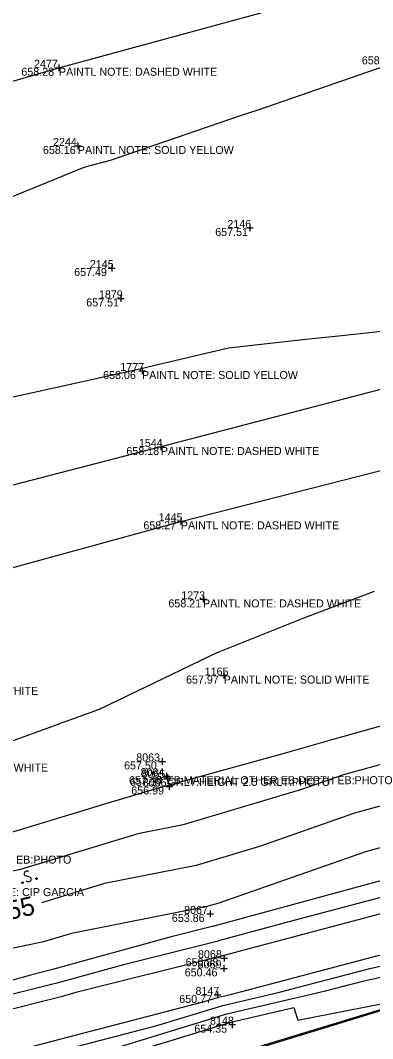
# Model space of a CAD drawing. Extents: x 2129350 to 2137777, y 657588 to 659885.
# Drawn here: x 2135283.8 to 2135336.6, y 659189.3 to 659341.9 of the extents above; entities that cross this region are included whole.
import ezdxf

# ---------------------------------------------------------------- set-up
doc = ezdxf.new("R2010")
doc.units = 0
for name, color, linetype in [('DT_X_Contour_Major', 7, 'Continuous'), ('DT_X_Contour_Minor', 7, 'Continuous'), ('DT_X_TIN_Hull', 7, 'Continuous'), ('PV_X_COP', 7, 'Continuous'), ('SV_P_Mon_Cells_Set', 7, 'Continuous'), ('SV_X_Shot_Marker', 7, 'Continuous'), ('SV_X_Text_Comment', 7, 'Continuous'), ('SV_X_Text_Elevation', 7, 'Continuous'), ('SV_X_Text_Name', 7, 'Continuous')]:
    doc.layers.add(name, color=color, linetype=linetype)

msp = doc.modelspace()

# ---------------------------------------------------------------- linework, layer by layer
at = {"layer": 'DT_X_Contour_Major'}
msp.add_lwpolyline([(2135376.83, 659237.15), (2135364.1, 659233.71), (2135354.6, 659229.21), (2135354.6, 659229.21), (2135353.56, 659228.75), (2135354.43, 659229), (2135354.59, 659229.04), (2135355.22, 659227.25), (2135355.17, 659227.05), (2135353.1, 659226.35), (2135352.59, 659226.18), (2135352.17, 659227.44), (2135351.57, 659227.93), (2135333.88, 659223.1), (2135319.68, 659218.12), (2135310.15, 659215.28), (2135310.11, 659215.28), (2135309.9, 659215.21), (2135296.44, 659212.54), (2135287, 659209.67)], dxfattribs=at)
at = {"layer": 'DT_X_Contour_Minor'}
for points in [[(2135364.36, 659344.72), (2135354.1, 659340.27), (2135341.7, 659336.19), (2135340.98, 659335.96), (2135340.87, 659335.92), (2135319.42, 659328.51), (2135316.9, 659327.68), (2135297.29, 659320.93), (2135293.5, 659319.94), (2135293.34, 659319.89), (2135293.31, 659319.88), (2135276.55, 659313.04)], [(2135280.2, 659284.98), (2135301.7, 659289.72), (2135301.93, 659289.78), (2135302.73, 659289.98), (2135315.03, 659292.85), (2135326.6, 659294.15), (2135332, 659294.7), (2135351.64, 659296.85)], [(2135449.04, 659265.95), (2135429.66, 659261.24), (2135418.79, 659258.4), (2135405.48, 659254.99), (2135404.33, 659254.69), (2135403.09, 659253.94), (2135394.86, 659251.67), (2135378.92, 659247.68), (2135367.98, 659244.2), (2135355.24, 659240.68), (2135355.13, 659240.64), (2135354.98, 659241.05), (2135343.49, 659237.74), (2135330.86, 659234.21), (2135323.16, 659231.99), (2135306.69, 659227.43), (2135306.58, 659227.41), (2135306.09, 659227.28), (2135306.09, 659227.26), (2135304.31, 659226.78), (2135296.79, 659224.56), (2135282.14, 659220.1)], [(2135439.43, 659258.6), (2135430.66, 659257.18), (2135409.43, 659251.68), (2135406.48, 659250.75), (2135404.43, 659250.22), (2135403.63, 659249.92), (2135382.55, 659244.19), (2135379.54, 659242.97), (2135358.77, 659237.36), (2135355.07, 659235.61), (2135354.92, 659235.57), (2135353.85, 659235.09), (2135340.4, 659231.1), (2135332.22, 659228.86), (2135325.95, 659226.67), (2135308.37, 659221.43), (2135308.36, 659221.42), (2135307.97, 659221.31), (2135301.41, 659220.01), (2135283.86, 659214.67), (2135277.47, 659213.32)], [(2135336.84, 659256.31), (2135326.4, 659252.37), (2135313.39, 659247.19), (2135313.35, 659247.18), (2135295.65, 659238.63), (2135290.8, 659236.91), (2135290.19, 659236.69), (2135289.3, 659236.33), (2135267.84, 659228.55)], [(2135296.89, 659187.55), (2135314.76, 659193.03), (2135329.57, 659196.47), (2135335.15, 659197.94), (2135355.2, 659202.42), (2135358.46, 659202.93), (2135363, 659204.58), (2135364.98, 659205.3), (2135386.46, 659212.41), (2135389.44, 659213.3), (2135409.91, 659220), (2135410.93, 659220.31), (2135432.64, 659225.43), (2135434.18, 659225.81), (2135441.25, 659227.47), (2135449.19, 659228.55), (2135485.16, 659236.09), (2135496.02, 659238.45), (2135505.85, 659240.59), (2135506.61, 659240.78), (2135512.84, 659242.38), (2135567.94, 659254.64)], [(2135291.08, 659187.81), (2135304.14, 659191.21), (2135314.14, 659194.28), (2135322.43, 659196.2), (2135336.18, 659199.83), (2135349.96, 659202.91), (2135358.45, 659205.14), (2135361.13, 659206.05), (2135370.7, 659208.88), (2135384.76, 659213.54), (2135395.7, 659216.81), (2135408.47, 659220.99), (2135410.82, 659221.69), (2135424.46, 659224.91), (2135434.43, 659227.32), (2135452.7, 659231.61), (2135458.34, 659232.97), (2135477.2, 659237.17), (2135482.36, 659238.48), (2135501.6, 659242.75), (2135506.29, 659243.96), (2135507.93, 659244.42), (2135512.42, 659245.48), (2135532.33, 659251.21)], [(2135440.63, 659250.6), (2135432.31, 659249.26), (2135418.87, 659245.78), (2135408.23, 659242.43), (2135406.96, 659242.1), (2135404.09, 659241), (2135391.42, 659237.56), (2135379.92, 659232.9), (2135369.44, 659230.07), (2135362.92, 659226.98), (2135362.6, 659225.24), (2135355.7, 659222.57), (2135354.03, 659222.42), (2135344.7, 659219.41), (2135343.46, 659218.63), (2135342.67, 659219.28), (2135335.53, 659217.33), (2135313.42, 659209.58), (2135311.93, 659209.14), (2135311.87, 659209.13), (2135311.84, 659209.12), (2135291.48, 659205.08), (2135287.3, 659203.81), (2135269.04, 659199.95)], [(2135271.93, 659184.59), (2135290.87, 659189.52), (2135311.4, 659194.87), (2135313.53, 659195.53), (2135315.3, 659195.94), (2135337.22, 659201.72), (2135340.35, 659202.42), (2135358.37, 659207.17), (2135359.01, 659207.38), (2135378.45, 659213.14), (2135383.05, 659214.67), (2135401.97, 659220.32), (2135407.04, 659221.98), (2135410.71, 659223.08), (2135416.29, 659224.39), (2135434.69, 659228.83), (2135442.84, 659230.75), (2135458.51, 659234.52), (2135467.54, 659236.53), (2135482.71, 659240.39), (2135490.94, 659242.21), (2135505.72, 659246.01), (2135506.33, 659246.18), (2135521.05, 659249.65)], [(2135439.03, 659246.25), (2135433.13, 659245.3), (2135423.6, 659242.83), (2135409.1, 659238.27), (2135408.22, 659238.04), (2135404.33, 659236.55), (2135395.86, 659234.25), (2135380.11, 659227.86), (2135374.77, 659226.42), (2135371.45, 659224.85), (2135371.29, 659223.96), (2135355.81, 659217.98), (2135355.71, 659217.97), (2135352.74, 659217.01), (2135336.9, 659212.69), (2135333.75, 659211.86), (2135312.83, 659206.18), (2135312.81, 659206.18), (2135312.77, 659206.17), (2135306.4, 659204.57), (2135288.62, 659199.65), (2135285.35, 659198.83), (2135268.03, 659193.95)], [(2135457.64, 659243.97), (2135435.77, 659237.28), (2135435.85, 659237.55), (2135434.78, 659237.38), (2135433.04, 659236.93), (2135410.85, 659229.95), (2135410.74, 659229.92), (2135404.79, 659227.64), (2135404.73, 659227.62), (2135404.43, 659227.5), (2135384.48, 659220.9), (2135369.58, 659216.06), (2135361.98, 659213.56), (2135357.48, 659213.24), (2135340.06, 659208.61), (2135338.38, 659208.15), (2135315.83, 659202.16), (2135314.23, 659201.73), (2135314.18, 659201.72), (2135314.17, 659201.72), (2135292.13, 659196.2), (2135289.92, 659195.59), (2135269.18, 659190.38)], [(2135437.44, 659241.9), (2135433.95, 659241.34), (2135428.32, 659239.88), (2135409.97, 659234.11), (2135409.48, 659233.98), (2135404.56, 659232.09), (2135400.29, 659230.94), (2135380.3, 659222.83), (2135380.1, 659222.77), (2135379.98, 659222.72), (2135379.97, 659222.68), (2135379.35, 659222.44), (2135358.8, 659215.69), (2135356.62, 659215.54), (2135348.19, 659213.3), (2135337.64, 659210.42), (2135324.79, 659207.01), (2135313.53, 659203.96), (2135313.49, 659203.95), (2135313.47, 659203.94), (2135299.26, 659200.39), (2135289.27, 659197.62), (2135277.26, 659194.6)], [(2135315.37, 659191.78), (2135324.82, 659193.97), (2135325.41, 659192.08), (2135345.79, 659196.09), (2135294.15, 659180.31), (2135301.8, 659185.83), (2135302.31, 659187.78), (2135315.37, 659191.78)]]:
    msp.add_lwpolyline(points, dxfattribs=at)
at = {"layer": 'DT_X_TIN_Hull'}
msp.add_lwpolyline([(2134339.8, 658900.97), (2134383.27, 658929.14), (2134438.63, 658944.81), (2134484.26, 658949.93), (2134535.84, 658964.93), (2134589.33, 658980.68), (2134684.69, 659007.18), (2134781.08, 659033.65), (2134834.81, 659047.4), (2134874.97, 659059.96), (2134937.76, 659078.48), (2134974.62, 659089.26), (2135069.17, 659114.77), (2135119.62, 659129.04), (2135174.31, 659143.84), (2135216.92, 659155.82), (2135278.77, 659175.41), (2135358.06, 659199.71), (2135416.07, 659215.59), (2135505.42, 659239.1), (2135573.46, 659256.02)], dxfattribs=at)
at = {"layer": 'PV_X_COP'}
for points in [[(2134520.09, 659114.68), (2134568.13, 659128.65), (2134617.04, 659142.36), (2134664.66, 659155.43), (2134712.28, 659169.02), (2134760.57, 659182.99), (2134808.9, 659196.44), (2134857.18, 659209.96), (2134905, 659224.09), (2134953.16, 659237.82), (2135001.3, 659251.25), (2135048.97, 659264.98), (2135097.44, 659279.39), (2135145, 659292.73), (2135193.91, 659307.04), (2135241.76, 659320.98), (2135289.6, 659334.84), (2135337.5, 659347.93), (2135385.12, 659361.55), (2135434.03, 659374.73), (2135482.21, 659388.12), (2135530.34, 659401.09)], [(2135547.18, 659341.2), (2135498.35, 659328.82), (2135450.11, 659316.55), (2135401.76, 659303.54), (2135353.15, 659290.59), (2135304.88, 659278), (2135256.42, 659265.47), (2135208.54, 659251.89), (2135160.11, 659238.72), (2135111.86, 659225.57), (2135063.97, 659212.65), (2135015.7, 659199.59)], [(2134536.41, 659055.93), (2134584.63, 659068.49), (2134632.85, 659082.56), (2134681.18, 659095.41), (2134729.3, 659108.49), (2134777.5, 659121.73), (2134825.62, 659134.79), (2134874.04, 659148.15), (2134922.3, 659161.49), (2134970.42, 659174.45), (2135018.69, 659187.56), (2135066.93, 659200.99), (2135115.08, 659213.86), (2135163, 659227.16), (2135211.7, 659240.81), (2135259.71, 659253.66), (2135307.87, 659266.85), (2135356.61, 659279.29), (2135404.78, 659292.12), (2135453.04, 659304.51), (2135501.4, 659316.76), (2135549.86, 659329.4)]]:
    msp.add_lwpolyline(points, dxfattribs=at)
at = {"layer": 'SV_P_Mon_Cells_Set'}
for points in [[(2135285.05, 659214.38), (2135285.02, 659214.4), (2135284.98, 659214.41), (2135284.88, 659214.42), (2135284.76, 659214.41), (2135284.67, 659214.39), (2135284.64, 659214.38), (2135284.51, 659214.31), (2135284.42, 659214.2), (2135284.37, 659214.08), (2135284.37, 659213.98), (2135284.4, 659213.91), (2135284.44, 659213.81), (2135284.55, 659213.75), (2135285.24, 659213.56), (2135285.31, 659213.52), (2135285.34, 659213.48), (2135285.38, 659213.41), (2135285.4, 659213.34), (2135285.41, 659213.26), (2135285.42, 659213.21), (2135285.41, 659213.15), (2135285.41, 659213.09), (2135285.39, 659213.05), (2135285.37, 659213), (2135285.35, 659212.97), (2135285.31, 659212.93), (2135285.28, 659212.91), (2135285.19, 659212.87), (2135285.04, 659212.83), (2135284.94, 659212.83), (2135284.78, 659212.88), (2135284.67, 659212.92)], [(2135286.18, 659213.38), (2135286.24, 659213.39), (2135286.28, 659213.38), (2135286.32, 659213.34), (2135286.34, 659213.28), (2135286.32, 659213.22), (2135286.29, 659213.19), (2135286.24, 659213.17), (2135286.2, 659213.19), (2135286.16, 659213.23), (2135286.14, 659213.29), (2135286.16, 659213.34), (2135286.18, 659213.38)], [(2135284.08, 659212.78), (2135284.14, 659212.8), (2135284.18, 659212.78), (2135284.22, 659212.74), (2135284.24, 659212.68), (2135284.22, 659212.62), (2135284.19, 659212.59), (2135284.14, 659212.58), (2135284.1, 659212.59), (2135284.06, 659212.63), (2135284.04, 659212.69), (2135284.06, 659212.75), (2135284.08, 659212.78)]]:
    msp.add_lwpolyline(points, dxfattribs=at)
at = {"layer": 'SV_X_Shot_Marker'}
for p, q in [((2135289.6, 659335.34), (2135289.6, 659334.34)), ((2135289.1, 659334.84), (2135290.1, 659334.84)), ((2135289.6, 659334.84), (2135289.6, 659334.84)), ((2135291.94, 659323.12), (2135292.94, 659323.12)), ((2135292.44, 659323.62), (2135292.44, 659322.62)), ((2135292.44, 659323.12), (2135292.44, 659323.12)), ((2135317.7, 659310.83), (2135318.7, 659310.83)), ((2135318.2, 659311.33), (2135318.2, 659310.33)), ((2135318.2, 659310.83), (2135318.2, 659310.83)), ((2135297.02, 659304.82), (2135298.02, 659304.82)), ((2135297.52, 659305.32), (2135297.52, 659304.32)), ((2135297.52, 659304.82), (2135297.52, 659304.82)), ((2135298.38, 659300.27), (2135299.38, 659300.27)), ((2135298.88, 659300.77), (2135298.88, 659299.77)), ((2135298.88, 659300.27), (2135298.88, 659300.27)), ((2135301.55, 659289.39), (2135302.55, 659289.39)), ((2135302.05, 659289.89), (2135302.05, 659288.89)), ((2135302.05, 659289.39), (2135302.05, 659289.39)), ((2135304.38, 659278), (2135305.38, 659278)), ((2135304.88, 659278.5), (2135304.88, 659277.5)), ((2135304.88, 659278), (2135304.88, 659278)), ((2135307.37, 659266.85), (2135308.37, 659266.85)), ((2135307.87, 659267.35), (2135307.87, 659266.35)), ((2135307.87, 659266.85), (2135307.87, 659266.85)), ((2135310.69, 659255.16), (2135311.69, 659255.16)), ((2135311.19, 659255.66), (2135311.19, 659254.66)), ((2135311.19, 659255.16), (2135311.19, 659255.16)), ((2135313.79, 659243.73), (2135314.79, 659243.73)), ((2135314.29, 659244.23), (2135314.29, 659243.23)), ((2135314.29, 659243.73), (2135314.29, 659243.73)), ((2135305.09, 659231.36), (2135305.09, 659230.36)), ((2135304.59, 659230.86), (2135305.59, 659230.86)), ((2135305.09, 659230.86), (2135305.09, 659230.86)), ((2135305.23, 659228.65), (2135306.23, 659228.65)), ((2135305.38, 659228.4), (2135306.38, 659228.4)), ((2135305.73, 659229.15), (2135305.73, 659228.15)), ((2135305.73, 659228.65), (2135305.73, 659228.65)), ((2135305.88, 659228.9), (2135305.88, 659227.9)), ((2135305.88, 659228.4), (2135305.88, 659228.4)), ((2135305.63, 659227.1), (2135306.63, 659227.1)), ((2135306.13, 659227.6), (2135306.13, 659226.6)), ((2135306.13, 659227.1), (2135306.13, 659227.1)), ((2135312.26, 659208.5), (2135312.26, 659207.5)), ((2135311.76, 659208), (2135312.76, 659208)), ((2135312.26, 659208), (2135312.26, 659208)), ((2135313.85, 659201.36), (2135314.85, 659201.36)), ((2135314.35, 659201.86), (2135314.35, 659200.86)), ((2135314.35, 659201.36), (2135314.35, 659201.36)), ((2135313.79, 659199.84), (2135314.79, 659199.84)), ((2135314.29, 659200.34), (2135314.29, 659199.34)), ((2135314.29, 659199.84), (2135314.29, 659199.84)), ((2135313.36, 659196.36), (2135313.36, 659195.36)), ((2135312.86, 659195.86), (2135313.86, 659195.86)), ((2135313.36, 659195.86), (2135313.36, 659195.86)), ((2135315.56, 659191.9), (2135315.56, 659190.9)), ((2135315.06, 659191.4), (2135316.06, 659191.4)), ((2135315.56, 659191.4), (2135315.56, 659191.4))]:
    msp.add_line(p, q, dxfattribs=at)

# ---------------------------------------------------------------- texts
at = {"layer": 'DT_X_Contour_Major'}
msp.add_text('655', height=2.8, rotation=12.7949, dxfattribs=at).set_placement((2135280.1, 659206.6))
at = {"layer": 'SV_X_Text_Comment'}
for s, p in [('PAINTL NOTE: DASHED WHITE', (2135289.6, 659333.64)), ('PAINTL NOTE: SOLID YELLOW', (2135292.44, 659321.92)), ('PAINTL NOTE: SOLID YELLOW', (2135302.05, 659288.19)), ('PAINTL NOTE: DASHED WHITE', (2135304.88, 659276.8)), ('PAINTL NOTE: DASHED WHITE', (2135307.87, 659265.65)), ('PAINTL NOTE: DASHED WHITE', (2135311.19, 659253.95)), ('PAINTL NOTE: SOLID WHITE', (2135314.29, 659242.53)), ('PAINTL NOTE: DASHED WHITE', (2135262.77, 659240.84)), ('PAINTL NOTE: SOLID WHITE', (2135266.13, 659229.35)), ('EB:MATERIAL OTHER EB:DEPTH EB:PHOTO', (2135305.73, 659227.45)), ('GRLT:HEIGHT 2.5 GRLT:PHOTO', (2135305.88, 659227.2)), ('EB:MATERIAL OTHER EB:DEPTH EB:PHOTO', (2135257.58, 659215.54)), ('NOTE: CIP GARCIA', (2135278.73, 659210.67))]:
    msp.add_text(s, height=1.2, dxfattribs=at).set_placement(p)
at = {"layer": 'SV_X_Text_Elevation'}
for s, p in [('658.06', (2135334.99, 659335.36)), ('658.28', (2135283.97, 659333.64)), ('658.16', (2135287.2, 659321.92)), ('657.51', (2135313.02, 659309.63)), ('657.49', (2135291.88, 659303.62)), ('657.51', (2135293.69, 659299.07)), ('658.06', (2135296.22, 659288.19)), ('658.18', (2135299.7, 659276.8)), ('658.27', (2135302.25, 659265.65)), ('658.21', (2135306, 659253.95)), ('657.97', (2135308.65, 659242.53)), ('657.50', (2135299.36, 659229.66)), ('657.48', (2135300.09, 659227.45)), ('657.37', (2135300.24, 659227.2)), ('656.99', (2135300.44, 659225.91)), ('653.86', (2135306.52, 659206.8)), ('650.88', (2135308.59, 659200.16)), ('650.46', (2135308.45, 659198.64)), ('650.77', (2135307.63, 659194.66)), ('654.35', (2135309.89, 659190.2))]:
    msp.add_text(s, height=1.2, dxfattribs=at).set_placement(p)
at = {"layer": 'SV_X_Text_Name'}
for s, p in [('2477', (2135285.86, 659334.84)), ('2244', (2135288.71, 659323.12)), ('2146', (2135314.84, 659310.83)), ('2145', (2135294.23, 659304.82)), ('1879', (2135295.59, 659300.27)), ('1777', (2135298.79, 659289.39)), ('1544', (2135301.58, 659278)), ('1445', (2135304.55, 659266.85)), ('1273', (2135307.93, 659255.16)), ('1165', (2135311.44, 659243.73)), ('8063', (2135301.18, 659230.86)), ('8064', (2135301.83, 659228.65)), ('8065', (2135301.97, 659228.4)), ('8066', (2135302.15, 659227.1)), ('8067', (2135308.36, 659208)), ('8068', (2135310.44, 659201.36)), ('8069', (2135310.38, 659199.84)), ('8147', (2135310.06, 659195.86)), ('8148', (2135312.24, 659191.4))]:
    msp.add_text(s, height=1.2, dxfattribs=at).set_placement(p)

doc.saveas('drawing.dxf')
